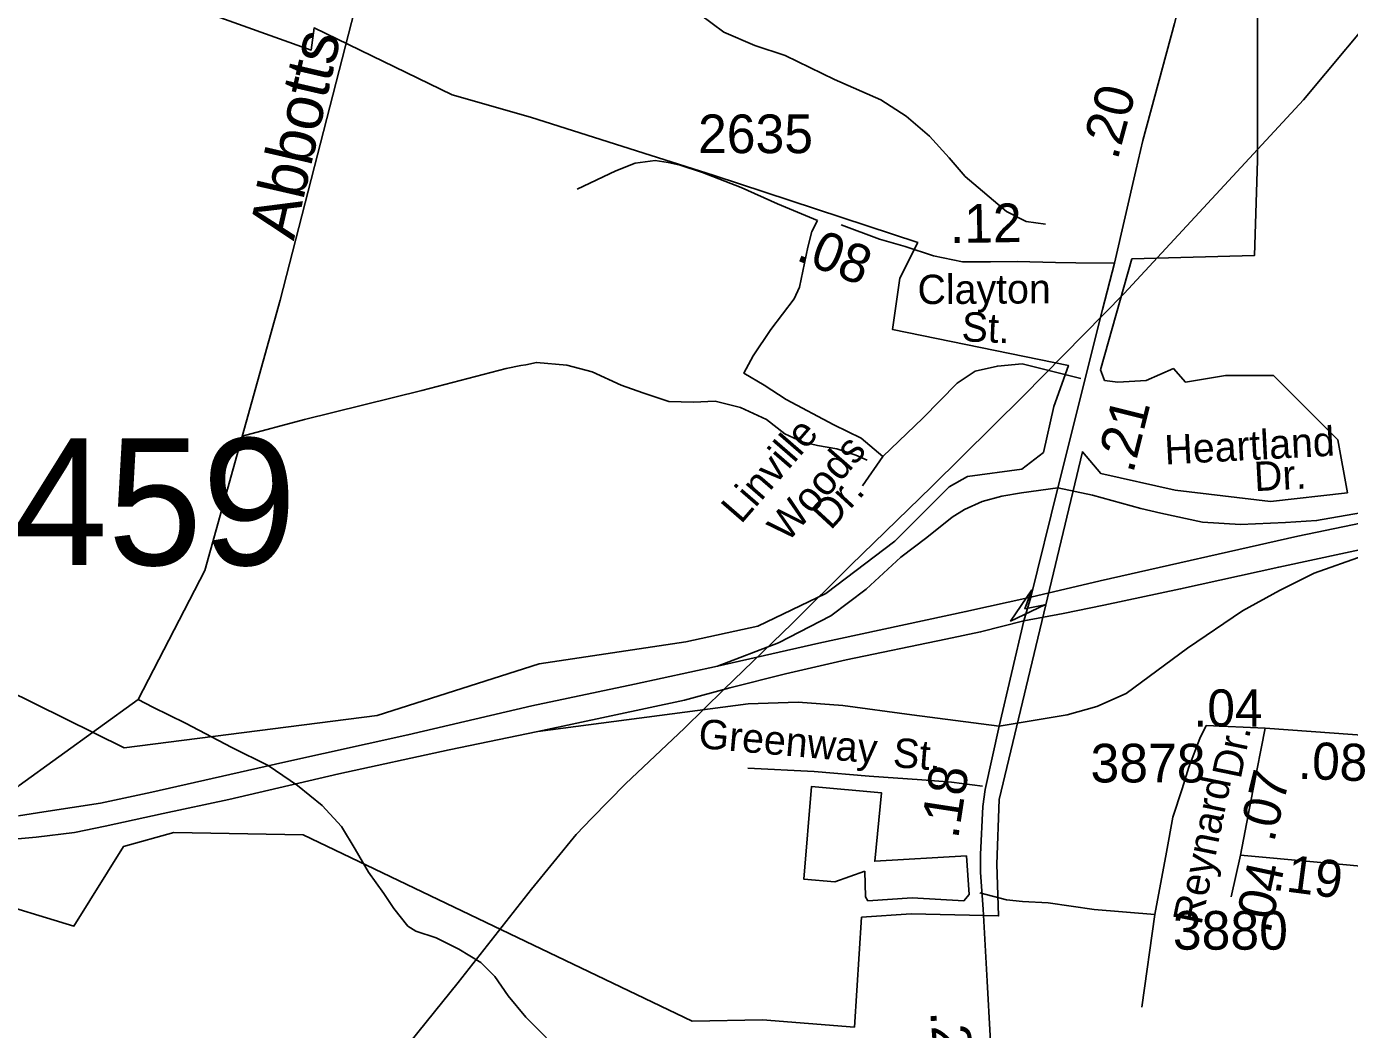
# Model space of a CAD drawing. Extents: x 1547597 to 1699558, y 810033 to 920809.
# Drawn here: x 1682473 to 1686750, y 850368 to 853611 of the extents above; entities that cross this region are included whole.
import ezdxf

# ---------------------------------------------------------------- set-up
doc = ezdxf.new("R2010")
doc.units = 0
for name, color, linetype in [('Exist Boundary Political City Limit New', 7, 'Continuous'), ('Exist Boundary Political City Limit New Hole', 7, 'Continuous'), ('Exist Hydrographic Creek Single Shore', 7, 'Continuous'), ('Exist Hydrographic Misc Water Feature', 7, 'Continuous'), ('Exist Road Non-System Type 51', 7, 'Continuous'), ('Exist Road Non-System Type 51 Label', 7, 'Continuous'), ('Exist Road Primary Interstate Divided Center Attributed', 7, 'Continuous'), ('Exist Road Primary Interstate Ramp 1 Lane Attributed', 7, 'Continuous'), ('Exist Road Primary NC Attributed', 7, 'Continuous'), ('Exist Road Primary NC Service Mileage Hundredths English Label', 7, 'Continuous'), ('Exist Road Primary NC UnDivided 4 Lane Attributed', 7, 'Continuous'), ('Exist Road Secondary Mileage Hundredths English Label', 7, 'Continuous'), ('Exist Road Secondary Structure Culvert Number Label', 7, 'Continuous'), ('Exist Road Secondary Structure Standard Bridge Attributed CELL', 7, 'Continuous'), ('Exist Road Secondary Type 51 Attributed', 7, 'Continuous'), ('Exist Road Secondary Type 51 Label', 7, 'Continuous'), ('Exist Road Secondary Type 51 Number Label', 7, 'Continuous'), ('Exist Utilities Electrical Transmission Line', 7, 'Continuous'), ('Map Preparation Boundary City Limit Buffer Line', 7, 'Continuous'), ('Old_Level_32', 7, 'Continuous')]:
    doc.layers.add(name, color=color, linetype=linetype)

msp = doc.modelspace()

# ---------------------------------------------------------------- linework, layer by layer
at = {"layer": 'Exist Boundary Political City Limit New'}
for points in [[(1685295.5, 852797.5), (1685354, 852912), (1684695.5, 853129.2), (1684102.2, 853317.5), (1683849, 853389.9), (1683402.5, 853606.3), (1683393.2, 853534.7), (1682805.9, 853745.3), (1682730.9, 853844.5), (1682557.3, 854105.9), (1682480.1, 854205.2), (1682367.8, 854339.2), (1682299.4, 854506.8), (1682308.4, 855272.3), (1682323.8, 855894.3), (1682480.1, 856935.4), (1683161.1, 856837.5), (1683199.7, 857239.3), (1681682.6, 857430.5), (1681672.4, 857621.3), (1681157.6, 857697), (1681304.1, 857839.5), (1681421.7, 858060.6), (1681486, 858263.1)], [(1686857.8, 855545), (1686824.8, 855102.1), (1687419.8, 855071.3), (1687394.2, 854311.6), (1687089.6, 854315.6), (1687110.3, 854668), (1686807.2, 854678.4), (1686789.2, 854046.9), (1686455, 854090.9), (1686452.3, 853568), (1686452.4, 853177.8), (1686442.2, 852870.2), (1686045.8, 852859.9)], [(1680729.8, 854567.4), (1681793.9, 854499.8), (1681622.4, 852815.7), (1681655.7, 852747.6), (1681807.3, 852648.8), (1681448.5, 851940.4), (1682788, 851278.3), (1683606.8, 851383.5), (1684129.8, 851550.4), (1684604.1, 851621.1), (1684836.6, 851672.5), (1685056.9, 851777.8), (1685279.6, 851946.7), (1685455.9, 852122.2), (1685515, 852155.7), (1685690.5, 852179.7), (1685760.7, 852233.9)], [(1686045.8, 852859.9), (1685944.7, 852500.3), (1685957.7, 852466.6), (1686000.6, 852460.6), (1686092.4, 852466.6), (1686180.2, 852504.9), (1686219.4, 852461.4), (1686348.9, 852482.2), (1686504.4, 852482.2), (1686711.7, 852274.8), (1686742.7, 852103.5), (1686494, 852075.3), (1686186.5, 852111.6), (1685945.5, 852166), (1685886, 852236), (1685617.1, 851111.9), (1685609.7, 850902.7)], [(1685760.7, 852233.9), (1685794.3, 852382.4), (1685841.2, 852515), (1685272.1, 852631.7), (1685295.5, 852797.5)], [(1683366.9, 850997.3), (1682948.6, 851005.2), (1682786.4, 850960), (1682625.9, 850702.5), (1682334.9, 850791.1), (1682039.1, 850876.4), (1681966.1, 850713.5), (1681888.2, 850558.4)], [(1684852.3, 850399.6), (1684625.1, 850394.9), (1683366.9, 850997.3)], [(1685609.7, 850902.7), (1685615.1, 850735.6), (1685333, 850741.9), (1685172.3, 850730.9), (1685149.2, 850375.9), (1684852.3, 850399.6)]]:
    msp.add_lwpolyline(points, dxfattribs=at)
at = {"layer": 'Exist Boundary Political City Limit New Hole'}
msp.add_lwpolyline([(1685183.3, 850880.6), (1685184.9, 850797.1), (1685192.7, 850784.5), (1685336.1, 850793.9), (1685503.2, 850784.5), (1685520.5, 850805), (1685511.1, 850929.5), (1685214.8, 850912.2), (1685236.9, 851132.8), (1685009.9, 851153.3), (1684985.6, 850853.8), (1685085.6, 850846), (1685183.3, 850880.6)], dxfattribs=at)
at = {"layer": 'Exist Hydrographic Creek Single Shore'}
msp.add_lwpolyline([(1681642.7, 849867.9), (1681716.7, 849999.8), (1681798.3, 850108.1), (1681901.6, 850241.5), (1681999.5, 850578.2), (1682190.3, 850931.9), (1682273.2, 851001.1), (1682449.4, 851156.7), (1682833.6, 851434.8), (1683049.2, 851851.6), (1683292.2, 852726.5), (1683543.8, 853705), (1683645.2, 854252.4)], dxfattribs=at)
at = {"layer": 'Exist Hydrographic Misc Water Feature'}
for points in [[(1685766.6, 852972.1), (1685704.6, 852980.7), (1685640.8, 853012.4), (1685507.3, 853125.9), (1685455.6, 853186), (1685392, 853256.3), (1685316.2, 853321), (1685234.6, 853373.6), (1685084.7, 853439.7), (1684925, 853516.9), (1684827.3, 853549.2), (1684727.3, 853592.3), (1684651.6, 853648.8), (1684549.8, 853713.3), (1684454.2, 853777.6), (1684336.2, 853808.7), (1684200.3, 853827.1), (1684074.2, 853829.6), (1683904.2, 853818.3), (1683787.8, 853796.9), (1683701.7, 853769.9), (1683629.3, 853744.3), (1683573.4, 853714.3), (1683543.8, 853705)], [(1685190.1, 852208.4), (1685154.1, 852224.7), (1685092.2, 852245.6), (1685030.3, 852255.9), (1684980.2, 852267.6), (1684924.6, 852294.2), (1684864.6, 852340.5), (1684780.8, 852379.2), (1684698.7, 852399.7), (1684628.7, 852396.2), (1684548.8, 852398.6), (1684464.8, 852426.6), (1684394.9, 852451), (1684301.1, 852493.9), (1684219.2, 852516.1), (1684121.1, 852524.6), (1684087.1, 852517.2), (1684071, 852515.1), (1684022.8, 852505.4), (1683750.4, 852434.5), (1683371.7, 852340.6), (1683169.9, 852286.4)], [(1684153.7, 850341.1), (1684086.4, 850408.1), (1684029.8, 850477.5), (1683986.9, 850539.8), (1683941.5, 850585.1), (1683870.2, 850627.6), (1683797, 850665.1), (1683731.4, 850686.2), (1683705.3, 850702.3), (1683660.3, 850759), (1683627.3, 850808.2), (1683578.5, 850876.4), (1683535.5, 850951.1), (1683490.7, 851024.3), (1683428, 851092.8), (1683348.9, 851156.8), (1683254.1, 851221.9), (1683136.9, 851280.1), (1682986.3, 851358.7), (1682881, 851410), (1682833.6, 851434.8)]]:
    msp.add_lwpolyline(points, dxfattribs=at)
at = {"layer": 'Exist Road Non-System Type 51'}
msp.add_line((1686078.2, 850440.5), (1686120.1, 850739.7), dxfattribs=at)
for points in [[(1684252.6, 853084.9), (1684377.8, 853144.4), (1684440.4, 853169.1), (1684504.6, 853177.8), (1684546.5, 853171), (1684586.3, 853162.1), (1684657.9, 853138.7), (1684783, 853090.1), (1684900, 853037.7), (1685030.1, 852983.7)], [(1685241.4, 852220.5), (1685170.8, 852280.4), (1685082.5, 852323.3), (1684928, 852404.6), (1684857.4, 852451.7), (1684791.2, 852490.2), (1684822.1, 852545.9), (1684879.4, 852631.5), (1684954.5, 852730), (1684972.1, 852768.6), (1684998.6, 852897), (1685011.9, 852948.4), (1685030.1, 852983.7)], [(1685881.4, 852473.1), (1685691.6, 852520.2), (1685611.3, 852513.1), (1685539.7, 852496.5), (1685481.4, 852458.1), (1685369.8, 852344.7), (1685241.4, 852220.5), (1685175.2, 852126.3)], [(1686120.1, 850739.7), (1686158.3, 850941.2), (1686178.6, 851054.8), (1686208.5, 851146.3), (1686229.9, 851215.9), (1686265.9, 851309.2), (1686286.7, 851350.8)], [(1684805, 851212.7), (1685018.9, 851202.4), (1685196.7, 851186.8), (1685366.6, 851175.3), (1685462.5, 851167.4), (1685563.6, 851154.4)], [(1686120.1, 850739.7), (1685924.3, 850756.2), (1685775.2, 850777.4), (1685692.6, 850782.3), (1685640.7, 850787.3), (1685554.8, 850809.7)]]:
    msp.add_lwpolyline(points, dxfattribs=at)
at = {"layer": 'Exist Road Primary Interstate Divided Center Attributed'}
for points in [[(1687258.3, 852103.3), (1686582.9, 851963.3), (1685943.1, 851818.4), (1685719.8, 851765.5)], [(1685697.3, 851689.5), (1685823.5, 851713.3), (1685955.3, 851740.5), (1686203.5, 851792.5), (1686520.8, 851863.2), (1686952, 851955.9)], [(1685719.8, 851765.5), (1685509.4, 851719.1), (1685034.2, 851617), (1684706.7, 851542.7)], [(1684126, 851331.6), (1684600.2, 851432.9), (1684746.1, 851472.5), (1684926.8, 851517.6), (1685122.8, 851563.3), (1685445, 851630.4), (1685556.9, 851653.7), (1685697.3, 851689.5)], [(1684706.7, 851542.7), (1684438.4, 851484.9), (1684106.8, 851414.7), (1683705.5, 851320.6), (1683301.6, 851231.7), (1682877.4, 851135.1), (1682711.8, 851099.5), (1682528.9, 851071.6), (1682446.6, 851058.9)], [(1682421.2, 850982.6), (1682503.5, 850990.2), (1682628, 851005.5), (1682727, 851025.8), (1682914, 851066.5), (1683126.3, 851112.2), (1683482.8, 851195.1), (1683839.3, 851272.3), (1684126, 851331.6)]]:
    msp.add_lwpolyline(points, dxfattribs=at)
at = {"layer": 'Exist Road Primary Interstate Ramp 1 Lane Attributed'}
for points in [[(1685806.8, 852118.9), (1685689.1, 852103.4), (1685625.5, 852092.9), (1685561.9, 852075.2), (1685504.5, 852049.1), (1685464.9, 852024.1), (1685383.6, 851958.4), (1685298.9, 851895.4), (1685186.8, 851791.3), (1685072.8, 851705.2), (1684903.2, 851617.9), (1684706.7, 851542.7)], [(1687258.3, 852103.3), (1686859.6, 852051.3), (1686643.4, 852013.6), (1686542.2, 852007.4), (1686397.3, 852001.1), (1686274.6, 852008.3), (1686140.1, 852037.6), (1686075, 852052.2), (1685918.6, 852095.2), (1685806.8, 852118.9)], [(1685616.7, 851349.3), (1685836.7, 851385.8), (1685932.7, 851411.9), (1686027.6, 851454.6), (1686225.9, 851601), (1686403.5, 851721.8), (1686523.5, 851787.3), (1686635.1, 851843.6), (1686952, 851955.9)], [(1684126, 851331.6), (1684806, 851420.9), (1684967.1, 851426.3), (1685112, 851415.5), (1685334.9, 851386), (1685616.7, 851349.3)]]:
    msp.add_lwpolyline(points, dxfattribs=at)
at = {"layer": 'Exist Road Primary NC Attributed'}
for points in [[(1685697.3, 851689.5), (1685719.8, 851765.5)], [(1685616.7, 851349.3), (1685697.3, 851689.5)], [(1685686.2, 849715.3), (1685646.9, 849801), (1685633.9, 849864.3), (1685620.4, 849972.3), (1685605.7, 850137.5), (1685588.4, 850347.7), (1685577.8, 850524.3), (1685565.6, 850756.9), (1685557, 850876.1), (1685557, 850933.8), (1685564, 851089.6), (1685572.3, 851143.8), (1685616.7, 851349.3)]]:
    msp.add_lwpolyline(points, dxfattribs=at)
at = {"layer": 'Exist Road Primary NC UnDivided 4 Lane Attributed'}
for points in [[(1685989.4, 852845.5), (1686059, 853145.4), (1686082, 853242.4), (1686183.9, 853620.6), (1686247.5, 853872.2)], [(1685806.8, 852118.9), (1685951.1, 852695.4), (1685989.4, 852845.5)], [(1685719.8, 851765.5), (1685806.8, 852118.9)]]:
    msp.add_lwpolyline(points, dxfattribs=at)
at = {"layer": 'Exist Road Secondary Structure Standard Bridge Attributed CELL'}
msp.add_lwpolyline([(1685764.2, 851741.2), (1685654.2, 851688.6), (1685723.1, 851789.1), (1685700.5, 851728.2)], close=True, dxfattribs=at)
at = {"layer": 'Exist Road Secondary Type 51 Attributed'}
msp.add_line((1686397.1, 850931.7), (1686367.5, 850796.9), dxfattribs=at)
for points in [[(1685989.4, 852845.5), (1685864.8, 852846.9), (1685799.2, 852847.8), (1685675.7, 852851.5), (1685589.4, 852850.1), (1685498.6, 852850.1), (1685405.2, 852868.9), (1685313.5, 852899.3), (1685229.9, 852923), (1685106.8, 852969.9)], [(1686476.9, 851342.7), (1686286.7, 851350.8)], [(1686476.9, 851342.7), (1686437.2, 851139.9), (1686397.1, 850931.7)], [(1686907.9, 851311.6), (1686476.9, 851342.7)], [(1687413.7, 850843.9), (1686881, 850887.2), (1686397.1, 850931.7)]]:
    msp.add_lwpolyline(points, dxfattribs=at)
at = {"layer": 'Exist Utilities Electrical Transmission Line'}
msp.add_lwpolyline([(1683558, 850135.8), (1683868.4, 850520.5), (1684105.7, 850821.9), (1684249.7, 850998.5), (1684300.2, 851051.9), (1684409.5, 851162.7), (1684599.5, 851342.7), (1684726.9, 851467.4), (1684947.4, 851681.1), (1685137.5, 851869.1), (1685398.4, 852122.2), (1685695.7, 852417.1), (1686021.4, 852747.7), (1686600.4, 853373.5), (1686880.2, 853708.6), (1687090.9, 853956.4), (1687526.8, 854481.7), (1687902, 854933.7), (1688265, 855376), (1688552.9, 855718.9), (1688869.2, 856107.5), (1689185.4, 856486.3), (1689483.4, 856841.1), (1689793.7, 857212)], dxfattribs=at)
at = {"layer": 'Map Preparation Boundary City Limit Buffer Line'}
for points in [[(1685295.5, 852797.5), (1685354, 852912), (1684695.5, 853129.2), (1684102.2, 853317.5), (1683849, 853389.9), (1683402.5, 853606.3), (1683393.2, 853534.7), (1682805.9, 853745.3), (1682730.9, 853844.5), (1682557.3, 854105.9), (1682480.1, 854205.2), (1682367.8, 854339.2), (1682299.4, 854506.8), (1682308.4, 855272.3), (1682323.8, 855894.3), (1682480.1, 856935.4), (1683161.1, 856837.5), (1683199.7, 857239.3), (1681682.6, 857430.5), (1681672.4, 857621.3), (1681157.6, 857697), (1681304.1, 857839.5), (1681421.7, 858060.6), (1681486, 858263.1)], [(1686857.8, 855545), (1686824.8, 855102.1), (1687419.8, 855071.3), (1687394.2, 854311.6), (1687089.6, 854315.6), (1687110.3, 854668), (1686807.2, 854678.4), (1686789.2, 854046.9), (1686455, 854090.9), (1686452.3, 853568), (1686452.4, 853177.8), (1686442.2, 852870.2), (1686045.8, 852859.9)], [(1680729.8, 854567.4), (1681793.9, 854499.8), (1681622.4, 852815.7), (1681655.7, 852747.6), (1681807.3, 852648.8), (1681448.5, 851940.4), (1682788, 851278.3), (1683606.8, 851383.5), (1684129.8, 851550.4), (1684604.1, 851621.1), (1684836.6, 851672.5), (1685056.9, 851777.8), (1685279.6, 851946.7), (1685455.9, 852122.2), (1685515, 852155.7), (1685690.5, 852179.7), (1685760.7, 852233.9)], [(1686045.8, 852859.9), (1685944.7, 852500.3), (1685957.7, 852466.6), (1686000.6, 852460.6), (1686092.4, 852466.6), (1686180.2, 852504.9), (1686219.4, 852461.4), (1686348.9, 852482.2), (1686504.4, 852482.2), (1686711.7, 852274.8), (1686742.7, 852103.5), (1686494, 852075.3), (1686186.5, 852111.6), (1685945.5, 852166), (1685886, 852236), (1685617.1, 851111.9), (1685609.7, 850902.7)], [(1685760.7, 852233.9), (1685794.3, 852382.4), (1685841.2, 852515), (1685272.1, 852631.7), (1685295.5, 852797.5)], [(1683366.9, 850997.3), (1682948.6, 851005.2), (1682786.4, 850960), (1682625.9, 850702.5), (1682334.9, 850791.1), (1682039.1, 850876.4), (1681966.1, 850713.5), (1681888.2, 850558.4)], [(1684852.3, 850399.6), (1684625.1, 850394.9), (1683366.9, 850997.3)], [(1685609.7, 850902.7), (1685615.1, 850735.6), (1685333, 850741.9), (1685172.3, 850730.9), (1685149.2, 850375.9), (1684852.3, 850399.6)]]:
    msp.add_lwpolyline(points, dxfattribs=at)

# ---------------------------------------------------------------- texts
at = {"layer": 'Exist Road Non-System Type 51 Label'}
for s, rotation, p in [('Linville', 49.0111, (1684782.5, 851999.9)), ('Heartland', 3.0149, (1686153.8, 852194.7)), ('Woods', 49.0111, (1684932.2, 851939.4)), ('Dr.', 3.0149, (1686443.3, 852108.3)), ('Dr.', 47.318, (1685072.5, 851980.1)), ('Greenway', 354.9856, (1684642.3, 851278.5)), ('St.', 355.2905, (1685271.3, 851217.1))]:
    msp.add_text(s, height=95, rotation=rotation, dxfattribs=at).set_placement(p)
at = {"layer": 'Exist Road Primary NC Service Mileage Hundredths English Label'}
for s, rotation, p in [('.20', 74.924, (1685999.4, 853176)), ('.21', 75.9423, (1686049.7, 852163.3)), ('.18', 81.2538, (1685484.1, 850981.6)), ('.20', 274.7278, (1685393.7, 850426.3))]:
    msp.add_text(s, height=125, rotation=rotation, dxfattribs=at).set_placement(p)
at = {"layer": 'Exist Road Secondary Mileage Hundredths English Label'}
for s, height, rotation, p in [('.12', 125, 0.9142, (1685458.4, 852910.5)), ('.08', 125, 338.3937, (1684956.2, 852857.2)), ('.04', 120, 0.0772, (1686245.5, 851347.5)), ('.08', 120, 357.7608, (1686582.4, 851179.1)), ('.07', 120, 76.2348, (1686505.2, 850970.4)), ('.19', 120, 352.5448, (1686497.5, 850820.4)), ('.04', 120, 77.8836, (1686493, 850675.3))]:
    msp.add_text(s, height=height, rotation=rotation, dxfattribs=at).set_placement(p)
at = {"layer": 'Exist Road Secondary Structure Culvert Number Label'}
msp.add_text('C459', height=410.1, dxfattribs=at).set_placement((1682034.4, 851869.5))
at = {"layer": 'Exist Road Secondary Type 51 Label'}
for s, rotation, p in [('Clayton', 0.3589, (1685353.4, 852713.1)), ('St.', 357.3653, (1685494.2, 852593.6)), ('Dr.', 78.384, (1686397.7, 851175.4)), ('Reynard', 78.384, (1686270.9, 850703.6))]:
    msp.add_text(s, height=95, rotation=rotation, dxfattribs=at).set_placement(p)
at = {"layer": 'Exist Road Secondary Type 51 Number Label'}
for s, p in [('2635', (1684643.5, 853201.3)), ('3878', (1685912.4, 851166.9)), ('3880', (1686178.6, 850626.3))]:
    msp.add_text(s, height=125, dxfattribs=at).set_placement(p)
at = {"layer": 'Old_Level_32'}
msp.add_text('Abbotts', height=150, rotation=77.0249, dxfattribs=at).set_placement((1683336.6, 852916.1))

doc.saveas('drawing.dxf')
